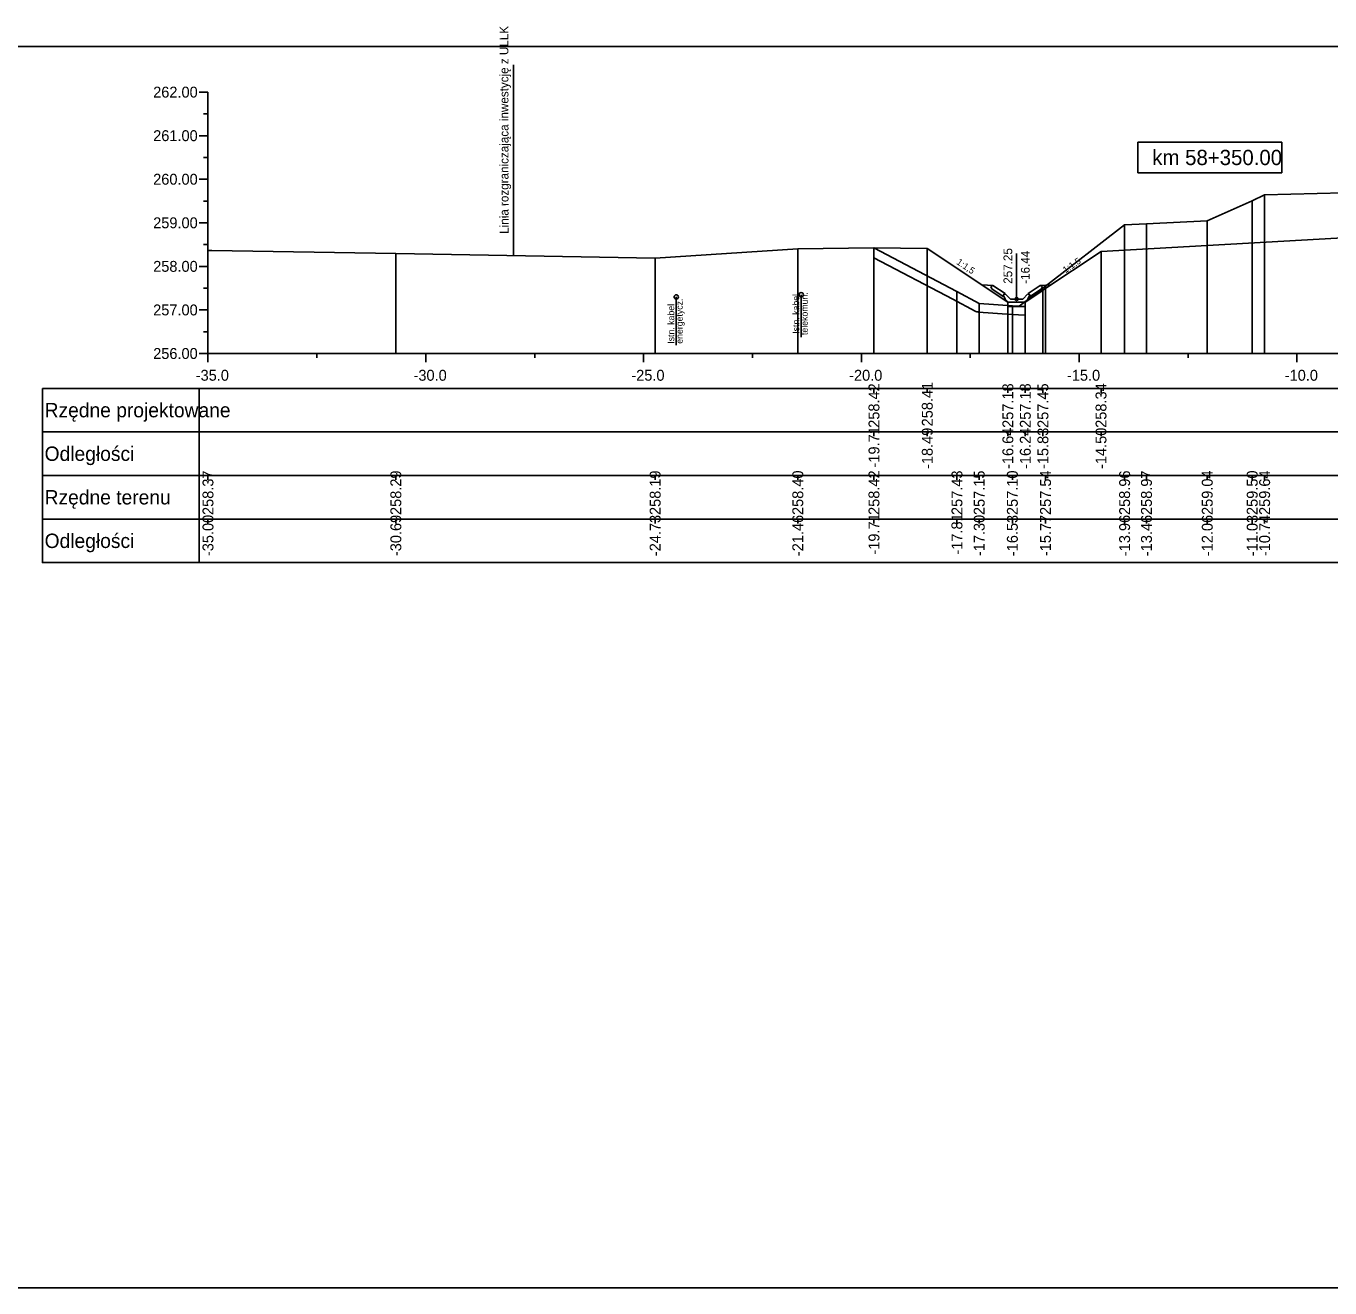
# Model space of a CAD drawing. Extents: x 6516023 to 6560129, y 5513077 to 5529206.
# Drawn here: x 6516441.29 to 6516471.22, y 5514451.16 to 5514480.12 of the extents above; entities that cross this region are included whole.
import ezdxf

# ---------------------------------------------------------------- set-up
doc = ezdxf.new("R2010")
doc.units = 0
for name, color, linetype in [('IR_default', 7, 'Continuous'), ('TOR_PRZEK_P-kable', 7, 'Continuous'), ('TOR_PRZEK_P-odwodnienie', 7, 'Continuous'), ('TOR_PRZEK_P-opisy', 7, 'Continuous'), ('TOR_PRZEK_P-schodkowanie+wymiana', 7, 'Continuous'), ('TOR_PRZEK_P-tabelka istniejace', 7, 'Continuous'), ('TOR_PRZEK_P-tabelka projektowane', 7, 'Continuous'), ('TOR_PRZEK_P-teren istniejacy', 7, 'Continuous'), ('TOR_PRZEK_P-uklad odniesienia', 7, 'Continuous'), ('TOR_PRZEK_P-warstwa ochronna II', 7, 'Continuous'), ('TOR_PS_T-granica PKP-projektowana', 7, 'Continuous'), ('TOR_RAMKI-ramka+tabelka 1', 7, 'Continuous')]:
    doc.layers.add(name, color=color, linetype=linetype)

msp = doc.modelspace()

# ---------------------------------------------------------------- linework, layer by layer
at = {"layer": 'IR_default'}
msp.add_lwpolyline([(6516460.752, 5514475.031), (6516461.976, 5514475.019), (6516463.826, 5514473.786), (6516463.826, 5514473.786), (6516464.226, 5514473.786), (6516464.226, 5514473.786), (6516464.631, 5514474.055), (6516464.631, 5514474.056), (6516465.964, 5514474.944), (6516465.964, 5514474.945), (6516465.967, 5514474.945), (6516471.786, 5514475.277)], dxfattribs=at)
at = {"layer": 'TOR_PRZEK_P-kable'}
for p, q in [((6516456.214, 5514473.904), (6516456.214, 5514472.794)), ((6516459.081, 5514473.956), (6516459.081, 5514472.982))]:
    msp.add_line(p, q, dxfattribs=at)
for centre in [(6516456.214, 5514473.904), (6516459.081, 5514473.956)]:
    msp.add_circle(centre, 0.05, dxfattribs=at)
at = {"layer": 'TOR_PRZEK_P-odwodnienie'}
for p, q in [((6516464.026, 5514473.856), (6516464.026, 5514474.9)), ((6516463.761, 5514473.981), (6516463.481, 5514474.168)), ((6516464.291, 5514473.981), (6516464.571, 5514474.168)), ((6516463.717, 5514473.915), (6516463.456, 5514474.089)), ((6516463.728, 5514473.931), (6516463.717, 5514473.915)), ((6516463.718, 5514473.951), (6516463.766, 5514473.975)), ((6516463.761, 5514473.981), (6516463.753, 5514473.969)), ((6516463.886, 5514473.856), (6516463.766, 5514473.975)), ((6516463.886, 5514473.856), (6516464.166, 5514473.856)), ((6516464.166, 5514473.856), (6516464.286, 5514473.975)), ((6516464.286, 5514473.975), (6516464.333, 5514473.951)), ((6516464.291, 5514473.981), (6516464.299, 5514473.969)), ((6516464.324, 5514473.931), (6516464.335, 5514473.915)), ((6516464.335, 5514473.915), (6516464.596, 5514474.089)), ((6516463.836, 5514473.786), (6516464.216, 5514473.786))]:
    msp.add_line(p, q, dxfattribs=at)
for points in [[(6516463.235, 5514474.18), (6516463.481, 5514474.168)], [(6516463.431, 5514474.142), (6516463.481, 5514474.168)], [(6516463.431, 5514474.142), (6516463.456, 5514474.089)], [(6516464.817, 5514474.18), (6516464.571, 5514474.168)], [(6516464.621, 5514474.142), (6516464.571, 5514474.168)], [(6516464.621, 5514474.142), (6516464.596, 5514474.089)], [(6516463.753, 5514473.969), (6516463.718, 5514473.95)], [(6516463.766, 5514473.856), (6516463.718, 5514473.951)], [(6516463.718, 5514473.95), (6516463.728, 5514473.931)], [(6516463.836, 5514473.786), (6516463.766, 5514473.856)], [(6516464.216, 5514473.786), (6516464.286, 5514473.856)], [(6516464.286, 5514473.856), (6516464.333, 5514473.951)], [(6516464.299, 5514473.969), (6516464.334, 5514473.95)], [(6516464.334, 5514473.95), (6516464.324, 5514473.931)], [(6516464.226, 5514473.786), (6516463.826, 5514473.786), (6516463.826, 5514473.686), (6516464.226, 5514473.686), (6516464.226, 5514473.786)]]:
    msp.add_lwpolyline(points, dxfattribs=at)
msp.add_circle((6516464.026, 5514473.856), 0.035, dxfattribs=at)
at = {"layer": 'TOR_PRZEK_P-schodkowanie+wymiana'}
for p, q in [((6516463.153, 5514473.557), (6516463.915, 5514473.503)), ((6516463.917, 5514473.502), (6516464.226, 5514473.483))]:
    msp.add_line(p, q, dxfattribs=at)
msp.add_lwpolyline([(6516460.752, 5514474.805), (6516462.563, 5514473.855), (6516463.073, 5514473.581)], dxfattribs=at)
for centre, start, end in [((6516463.168, 5514473.757), 241.7141, 265.8883), ((6516463.929, 5514473.702), 265.8883, 266.4594)]:
    msp.add_arc(centre, 0.2, start, end, dxfattribs=at)
at = {"layer": 'TOR_PRZEK_P-tabelka istniejace'}
for p, q in [((6516441.663, 5514469.806), (6516441.663, 5514467.806)), ((6516445.263, 5514469.806), (6516445.263, 5514467.806)), ((6516445.463, 5514469.706), (6516445.463, 5514469.806)), ((6516449.776, 5514469.706), (6516449.776, 5514469.806)), ((6516455.729, 5514469.706), (6516455.729, 5514469.806)), ((6516459.003, 5514469.706), (6516459.003, 5514469.806)), ((6516460.752, 5514469.706), (6516460.752, 5514469.806)), ((6516462.657, 5514469.706), (6516462.657, 5514469.806)), ((6516463.168, 5514469.706), (6516463.168, 5514469.806)), ((6516463.929, 5514469.706), (6516463.929, 5514469.806)), ((6516464.69, 5514469.706), (6516464.69, 5514469.806)), ((6516466.506, 5514469.706), (6516466.506, 5514469.806)), ((6516467.007, 5514469.706), (6516467.007, 5514469.806)), ((6516468.403, 5514469.706), (6516468.403, 5514469.806)), ((6516469.435, 5514469.706), (6516469.435, 5514469.806)), ((6516469.72, 5514469.706), (6516469.72, 5514469.806)), ((6516441.663, 5514468.806), (6516515.463, 5514468.806)), ((6516445.463, 5514468.706), (6516445.463, 5514468.806)), ((6516449.776, 5514468.706), (6516449.776, 5514468.806)), ((6516455.729, 5514468.706), (6516455.729, 5514468.806)), ((6516459.003, 5514468.706), (6516459.003, 5514468.806)), ((6516460.752, 5514468.706), (6516460.752, 5514468.806)), ((6516462.657, 5514468.706), (6516462.657, 5514468.806)), ((6516463.168, 5514468.706), (6516463.168, 5514468.806)), ((6516463.929, 5514468.706), (6516463.929, 5514468.806)), ((6516464.69, 5514468.706), (6516464.69, 5514468.806)), ((6516466.506, 5514468.706), (6516466.506, 5514468.806)), ((6516467.007, 5514468.706), (6516467.007, 5514468.806)), ((6516468.403, 5514468.706), (6516468.403, 5514468.806)), ((6516469.435, 5514468.706), (6516469.435, 5514468.806)), ((6516469.72, 5514468.706), (6516469.72, 5514468.806))]:
    msp.add_line(p, q, dxfattribs=at)
for points in [[(6516469.72, 5514476.249), (6516469.72, 5514472.806), (6516469.72, 5514472.676), (6516469.72, 5514472.606)], [(6516469.435, 5514476.11), (6516469.435, 5514472.806), (6516469.435, 5514472.676), (6516469.435, 5514472.606)], [(6516468.403, 5514475.651), (6516468.403, 5514472.806), (6516468.403, 5514472.676), (6516468.403, 5514472.606)], [(6516466.506, 5514475.563), (6516466.506, 5514472.806), (6516466.506, 5514472.676), (6516466.506, 5514472.606)], [(6516467.007, 5514475.58), (6516467.007, 5514472.806), (6516467.007, 5514472.676), (6516467.007, 5514472.606)], [(6516459.003, 5514475.006), (6516459.003, 5514472.806), (6516459.003, 5514472.676), (6516459.003, 5514472.606)], [(6516460.752, 5514475.031), (6516460.752, 5514472.806), (6516460.752, 5514472.676), (6516460.752, 5514472.606)], [(6516445.463, 5514474.973), (6516445.463, 5514472.806), (6516445.463, 5514472.676), (6516445.463, 5514472.606)], [(6516449.776, 5514474.899), (6516449.776, 5514472.806), (6516449.776, 5514472.676), (6516449.776, 5514472.606)], [(6516455.729, 5514474.796), (6516455.729, 5514472.806), (6516455.729, 5514472.676), (6516455.729, 5514472.606)], [(6516464.69, 5514474.149), (6516464.69, 5514472.806), (6516464.69, 5514472.676), (6516464.69, 5514472.606)], [(6516462.657, 5514474.032), (6516462.657, 5514472.806), (6516462.657, 5514472.676), (6516462.657, 5514472.606)], [(6516463.168, 5514473.757), (6516463.168, 5514472.806), (6516463.168, 5514472.676), (6516463.168, 5514472.606)], [(6516463.929, 5514473.702), (6516463.929, 5514472.806), (6516463.929, 5514472.676), (6516463.929, 5514472.606)]]:
    msp.add_lwpolyline(points, dxfattribs=at)
msp.add_lwpolyline([(6516441.663, 5514469.806), (6516441.663, 5514467.806), (6516515.463, 5514467.806), (6516515.463, 5514469.806)], close=True, dxfattribs=at)
at = {"layer": 'TOR_PRZEK_P-tabelka projektowane'}
for p, q in [((6516441.663, 5514471.806), (6516441.663, 5514469.806)), ((6516445.263, 5514471.806), (6516445.263, 5514469.806)), ((6516460.752, 5514471.706), (6516460.752, 5514471.806)), ((6516461.976, 5514471.706), (6516461.976, 5514471.806)), ((6516463.826, 5514471.706), (6516463.826, 5514471.806)), ((6516464.226, 5514471.706), (6516464.226, 5514471.806)), ((6516464.631, 5514471.706), (6516464.631, 5514471.806)), ((6516465.964, 5514471.706), (6516465.964, 5514471.806)), ((6516441.663, 5514470.806), (6516515.463, 5514470.806)), ((6516460.752, 5514470.706), (6516460.752, 5514470.806)), ((6516461.976, 5514470.706), (6516461.976, 5514470.806)), ((6516463.826, 5514470.706), (6516463.826, 5514470.806)), ((6516464.226, 5514470.706), (6516464.226, 5514470.806)), ((6516464.631, 5514470.706), (6516464.631, 5514470.806)), ((6516465.964, 5514470.706), (6516465.964, 5514470.806))]:
    msp.add_line(p, q, dxfattribs=at)
for points in [[(6516460.752, 5514475.031), (6516460.752, 5514472.806), (6516460.752, 5514472.676), (6516460.752, 5514472.606)], [(6516461.976, 5514475.019), (6516461.976, 5514472.806), (6516461.976, 5514472.676), (6516461.976, 5514472.606)], [(6516465.964, 5514474.945), (6516465.964, 5514472.806), (6516465.964, 5514472.676), (6516465.964, 5514472.606)], [(6516464.631, 5514474.056), (6516464.631, 5514472.806), (6516464.631, 5514472.676), (6516464.631, 5514472.606)], [(6516463.826, 5514473.786), (6516463.826, 5514472.806), (6516463.826, 5514472.676), (6516463.826, 5514472.606)], [(6516464.226, 5514473.786), (6516464.226, 5514472.806), (6516464.226, 5514472.676), (6516464.226, 5514472.606)]]:
    msp.add_lwpolyline(points, dxfattribs=at)
msp.add_lwpolyline([(6516441.663, 5514471.806), (6516441.663, 5514469.806), (6516515.463, 5514469.806), (6516515.463, 5514471.806)], close=True, dxfattribs=at)
at = {"layer": 'TOR_PRZEK_P-teren istniejacy'}
msp.add_lwpolyline([(6516445.463, 5514474.973), (6516445.551, 5514474.973), (6516449.776, 5514474.899), (6516455.729, 5514474.796), (6516459.003, 5514475.006), (6516460.752, 5514475.031), (6516462.657, 5514474.032), (6516463.168, 5514473.757), (6516463.929, 5514473.702), (6516464.085, 5514473.692), (6516464.69, 5514474.149), (6516466.506, 5514475.563), (6516467.007, 5514475.58), (6516468.403, 5514475.651), (6516469.435, 5514476.11), (6516469.72, 5514476.249), (6516472.139, 5514476.312)], dxfattribs=at)
at = {"layer": 'TOR_PRZEK_P-uklad odniesienia'}
for p, q in [((6516445.263, 5514478.606), (6516445.463, 5514478.606)), ((6516445.463, 5514478.606), (6516445.463, 5514472.606)), ((6516445.363, 5514478.106), (6516445.463, 5514478.106)), ((6516445.263, 5514477.606), (6516445.463, 5514477.606)), ((6516445.363, 5514477.106), (6516445.463, 5514477.106)), ((6516445.263, 5514476.606), (6516445.463, 5514476.606)), ((6516445.363, 5514476.106), (6516445.463, 5514476.106)), ((6516445.263, 5514475.606), (6516445.463, 5514475.606)), ((6516445.363, 5514475.106), (6516445.463, 5514475.106)), ((6516445.263, 5514474.606), (6516445.463, 5514474.606)), ((6516445.363, 5514474.106), (6516445.463, 5514474.106)), ((6516445.263, 5514473.606), (6516445.463, 5514473.606)), ((6516445.363, 5514473.106), (6516445.463, 5514473.106)), ((6516445.263, 5514472.606), (6516445.463, 5514472.606)), ((6516445.463, 5514472.606), (6516515.463, 5514472.606)), ((6516445.463, 5514472.406), (6516445.463, 5514472.606)), ((6516447.963, 5514472.506), (6516447.963, 5514472.606)), ((6516450.463, 5514472.406), (6516450.463, 5514472.606)), ((6516452.963, 5514472.506), (6516452.963, 5514472.606)), ((6516455.463, 5514472.406), (6516455.463, 5514472.606)), ((6516457.963, 5514472.506), (6516457.963, 5514472.606)), ((6516460.463, 5514472.406), (6516460.463, 5514472.606)), ((6516462.963, 5514472.506), (6516462.963, 5514472.606)), ((6516465.463, 5514472.406), (6516465.463, 5514472.606)), ((6516467.963, 5514472.506), (6516467.963, 5514472.606)), ((6516470.463, 5514472.406), (6516470.463, 5514472.606))]:
    msp.add_line(p, q, dxfattribs=at)
msp.add_lwpolyline([(6516470.113, 5514477.456), (6516466.813, 5514477.456), (6516466.813, 5514476.756), (6516470.113, 5514476.756)], close=True, dxfattribs=at)
at = {"layer": 'TOR_PRZEK_P-warstwa ochronna II'}
msp.add_lwpolyline([(6516460.752, 5514475.031), (6516461.976, 5514475.019), (6516463.826, 5514473.786), (6516464.226, 5514473.786), (6516464.631, 5514474.056), (6516465.964, 5514474.945), (6516471.786, 5514475.277), (6516472.264, 5514475.597), (6516472.842, 5514475.62), (6516481.213, 5514475.954), (6516482.488, 5514476.005), (6516483.763, 5514475.955), (6516491.657, 5514475.639), (6516492.263, 5514475.614), (6516492.741, 5514475.295), (6516494.563, 5514475.122), (6516495.715, 5514474.354), (6516496.195, 5514474.034), (6516496.595, 5514474.034), (6516497.877, 5514474.889)], dxfattribs=at)
at = {"layer": 'TOR_PS_T-granica PKP-projektowana'}
msp.add_line((6516452.474, 5514474.852), (6516452.474, 5514479.233), dxfattribs=at)
at = {"layer": 'TOR_RAMKI-ramka+tabelka 1'}
msp.add_lwpolyline([(6516362.013, 5514479.656), (6516609.513, 5514479.656), (6516609.513, 5514451.156), (6516362.013, 5514451.156)], close=True, dxfattribs=at)

# ---------------------------------------------------------------- texts
at = {"layer": 'TOR_PRZEK_P-kable'}
for s, height, p in [('energetycz.', 0.14999, (6516456.362, 5514472.83)), ('Istn. kabel', 0.14999, (6516459.036, 5514473.059)), ('telekomun.', 0.15, (6516459.231, 5514473.03)), ('Istn. kabel', 0.14999, (6516456.168, 5514472.83))]:
    msp.add_text(s, height=height, rotation=90.0511, dxfattribs=at).set_placement(p)
at = {"layer": 'TOR_PRZEK_P-odwodnienie'}
for s, p in [('257.25', (6516463.926, 5514474.206)), ('-16.44', (6516464.326, 5514474.206))]:
    msp.add_text(s, height=0.2, rotation=90, dxfattribs=at).set_placement(p)
at = {"layer": 'TOR_PRZEK_P-opisy'}
for rotation, p in [(325.9299, (6516462.634, 5514474.67)), (34.0701, (6516465.149, 5514474.444))]:
    msp.add_text('1:1,5', height=0.15, rotation=rotation, dxfattribs=at).set_placement(p)
at = {"layer": 'TOR_PRZEK_P-tabelka istniejace'}
for s, p in [('258.37', (6516445.588, 5514468.898)), ('258.29', (6516449.901, 5514468.898)), ('258.19', (6516455.854, 5514468.898)), ('258.40', (6516459.128, 5514468.898)), ('258.42', (6516460.877, 5514468.9)), ('257.43', (6516462.782, 5514468.898)), ('257.15', (6516463.293, 5514468.897)), ('257.10', (6516464.054, 5514468.898)), ('257.54', (6516464.815, 5514468.899)), ('258.96', (6516466.631, 5514468.898)), ('258.97', (6516467.132, 5514468.898)), ('259.04', (6516468.528, 5514468.899)), ('259.50', (6516469.56, 5514468.898)), ('259.64', (6516469.845, 5514468.899)), ('-35.00', (6516445.588, 5514467.955)), ('-30.69', (6516449.901, 5514467.955)), ('-24.73', (6516455.854, 5514467.954)), ('-21.46', (6516459.128, 5514467.954)), ('-19.71', (6516460.877, 5514467.989)), ('-17.81', (6516462.782, 5514467.989)), ('-17.30', (6516463.293, 5514467.955)), ('-16.53', (6516464.054, 5514467.954)), ('-15.77', (6516464.815, 5514467.955)), ('-13.96', (6516466.631, 5514467.954)), ('-13.46', (6516467.132, 5514467.954)), ('-12.06', (6516468.528, 5514467.954)), ('-11.03', (6516469.56, 5514467.954)), ('-10.74', (6516469.845, 5514467.955))]:
    msp.add_text(s, height=0.25, rotation=90, dxfattribs=at).set_placement(p)
for s, p in [('Rzędne terenu', (6516441.713, 5514469.141)), ('Odległości', (6516441.713, 5514468.141))]:
    msp.add_text(s, height=0.33, dxfattribs=at).set_placement(p)
at = {"layer": 'TOR_PRZEK_P-tabelka projektowane'}
for s, p in [('258.42', (6516460.877, 5514470.9)), ('258.41', (6516462.101, 5514470.933)), ('257.18', (6516463.951, 5514470.898)), ('257.18', (6516464.351, 5514470.898)), ('257.45', (6516464.756, 5514470.897)), ('258.34', (6516466.089, 5514470.899)), ('-19.71', (6516460.877, 5514469.989)), ('-18.49', (6516462.101, 5514469.955)), ('-16.64', (6516463.951, 5514469.955)), ('-16.24', (6516464.351, 5514469.955)), ('-15.83', (6516464.756, 5514469.954)), ('-14.50', (6516466.089, 5514469.955))]:
    msp.add_text(s, height=0.25, rotation=90, dxfattribs=at).set_placement(p)
for s, p in [('Rzędne projektowane', (6516441.713, 5514471.141)), ('Odległości', (6516441.713, 5514470.141))]:
    msp.add_text(s, height=0.33, dxfattribs=at).set_placement(p)
at = {"layer": 'TOR_PRZEK_P-uklad odniesienia'}
for s, height, p in [('262.00', 0.25, (6516444.205, 5514478.481)), ('261.00', 0.25, (6516444.205, 5514477.481)), ('km 58+350.00', 0.35, (6516467.141, 5514476.931)), ('260.00', 0.25, (6516444.205, 5514476.481)), ('259.00', 0.25, (6516444.205, 5514475.481)), ('258.00', 0.25, (6516444.205, 5514474.481)), ('257.00', 0.25, (6516444.205, 5514473.481)), ('256.00', 0.25, (6516444.205, 5514472.481)), ('-', 0.0001, (6516445.463, 5514472.606)), ('-35.0', 0.25, (6516445.182, 5514471.981)), ('-30.0', 0.25, (6516450.182, 5514471.981)), ('-25.0', 0.25, (6516455.182, 5514471.981)), ('-20.0', 0.25, (6516460.182, 5514471.981)), ('-15.0', 0.25, (6516465.182, 5514471.981)), ('-10.0', 0.25, (6516470.182, 5514471.981))]:
    msp.add_text(s, height=height, dxfattribs=at).set_placement(p)
at = {"layer": 'TOR_PS_T-granica PKP-projektowana'}
msp.add_text('Linia rozgraniczająca inwestycję z ULLK', height=0.2, rotation=90.0511, dxfattribs=at).set_placement((6516452.363, 5514475.353))

doc.saveas('drawing.dxf')
